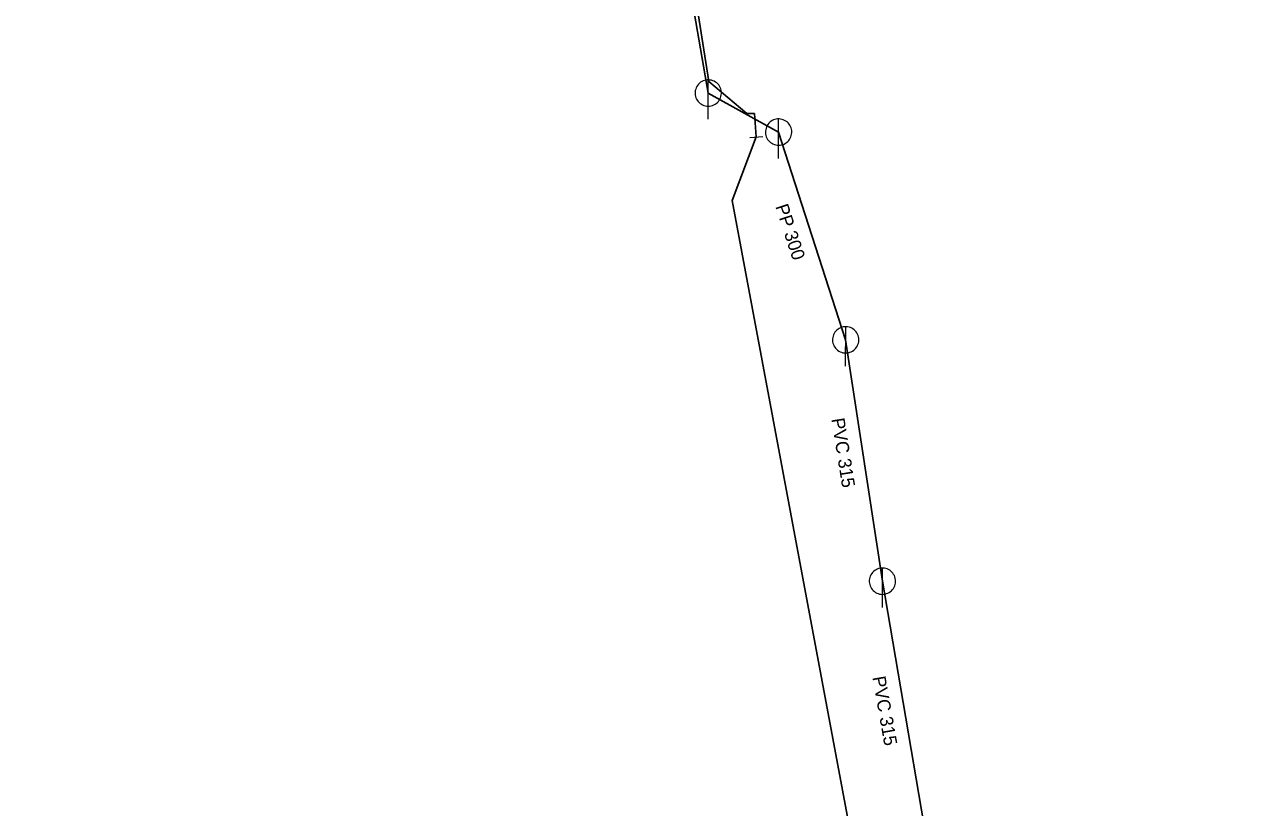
# Model space of a CAD drawing. Extents: x -659250 to -657316, y -997555 to -993684.
# Drawn here: x -658502.1 to -658409.5, y -995010 to -994950.4 of the extents above; entities that cross this region are included whole.
import ezdxf

# ---------------------------------------------------------------- set-up
doc = ezdxf.new("R2010")
doc.units = 0
doc.header["$LTSCALE"] = 0.4
doc.layers.add('1', color=7, linetype='Continuous')
for name, color, linetype, lineweight in [('14', 7, 'Continuous', 25), ('17', 7, 'Continuous', 25), ('22', 7, 'Continuous', 13), ('34', 7, 'Continuous', 13)]:
    doc.layers.add(name, color=color, linetype=linetype, lineweight=lineweight)

msp = doc.modelspace()

# ---------------------------------------------------------------- linework, layer by layer
at = {"layer": '14'}
for points in [[(-658409.53, -994903.399), (-658457.8, -994909.34), (-658457.189, -994911.48), (-658454.529, -994929.98), (-658450.089, -994955.649), (-658444.739, -994958.62), (-658439.64, -994974.42)], [(-658439.64, -994974.42), (-658436.844, -994992.774), (-658433.289, -995013.62), (-658431.245, -995033.039), (-658426.627, -995062.379)]]:
    msp.add_lwpolyline(points, dxfattribs=at)
at = {"layer": '17'}
for points in [[(-658446.439, -994958.989), (-658446.579, -994957.219), (-658447.149, -994957.219), (-658450.04, -994954.771), (-658453.389, -994933.52), (-658453.689, -994929.89), (-658453.989, -994928.93), (-658455.869, -994918.03), (-658456.659, -994911.02)], [(-658502.09, -995031.762), (-658501.043, -995031.363), (-658440.456, -995017.576), (-658438.978, -995017.125), (-658438.346, -995016.918), (-658448.27, -994963.826), (-658446.439, -994958.989)]]:
    msp.add_lwpolyline(points, dxfattribs=at)
at = {"layer": '22'}
for p, q in [((-658450.089, -994957.649), (-658450.088, -994954.649)), ((-658444.739, -994960.62), (-658444.738, -994957.62)), ((-658439.64, -994976.42), (-658439.639, -994973.42)), ((-658436.845, -994994.775), (-658436.844, -994991.775))]:
    msp.add_line(p, q, dxfattribs=at)
for points in [[(-658449.089, -994955.649), (-658449.094, -994955.54), (-658449.112, -994955.432), (-658449.142, -994955.326), (-658449.182, -994955.225), (-658449.234, -994955.128), (-658449.296, -994955.038), (-658449.368, -994954.955), (-658449.448, -994954.881), (-658449.536, -994954.815), (-658449.63, -994954.76), (-658449.73, -994954.715), (-658449.835, -994954.682), (-658449.942, -994954.66), (-658450.051, -994954.65), (-658450.161, -994954.652), (-658450.269, -994954.666), (-658450.376, -994954.691), (-658450.479, -994954.728), (-658450.577, -994954.777), (-658450.669, -994954.835), (-658450.755, -994954.904), (-658450.832, -994954.981), (-658450.901, -994955.067), (-658450.96, -994955.159), (-658451.008, -994955.257), (-658451.045, -994955.36), (-658451.071, -994955.467), (-658451.085, -994955.575), (-658451.088, -994955.685), (-658451.078, -994955.794), (-658451.057, -994955.901), (-658451.023, -994956.005), (-658450.979, -994956.105), (-658450.924, -994956.2), (-658450.858, -994956.288), (-658450.784, -994956.368), (-658450.701, -994956.44), (-658450.611, -994956.502), (-658450.515, -994956.554), (-658450.413, -994956.595), (-658450.308, -994956.625), (-658450.2, -994956.643), (-658450.09, -994956.649), (-658449.981, -994956.643), (-658449.873, -994956.625), (-658449.768, -994956.596), (-658449.666, -994956.555), (-658449.569, -994956.503), (-658449.479, -994956.441), (-658449.396, -994956.37), (-658449.321, -994956.29), (-658449.256, -994956.202), (-658449.2, -994956.108), (-658449.156, -994956.008), (-658449.122, -994955.904), (-658449.1, -994955.796), (-658449.09, -994955.687)], [(-658443.739, -994958.62), (-658443.744, -994958.511), (-658443.762, -994958.403), (-658443.792, -994958.297), (-658443.832, -994958.196), (-658443.884, -994958.099), (-658443.946, -994958.009), (-658444.018, -994957.926), (-658444.098, -994957.852), (-658444.186, -994957.786), (-658444.28, -994957.731), (-658444.38, -994957.686), (-658444.485, -994957.653), (-658444.592, -994957.631), (-658444.701, -994957.621), (-658444.811, -994957.623), (-658444.919, -994957.637), (-658445.026, -994957.662), (-658445.129, -994957.699), (-658445.227, -994957.748), (-658445.319, -994957.806), (-658445.405, -994957.875), (-658445.482, -994957.952), (-658445.551, -994958.038), (-658445.61, -994958.13), (-658445.658, -994958.228), (-658445.695, -994958.331), (-658445.721, -994958.438), (-658445.735, -994958.546), (-658445.738, -994958.656), (-658445.728, -994958.765), (-658445.707, -994958.872), (-658445.673, -994958.976), (-658445.629, -994959.076), (-658445.574, -994959.171), (-658445.508, -994959.259), (-658445.434, -994959.339), (-658445.351, -994959.411), (-658445.261, -994959.473), (-658445.165, -994959.525), (-658445.063, -994959.566), (-658444.958, -994959.596), (-658444.85, -994959.614), (-658444.74, -994959.62), (-658444.631, -994959.614), (-658444.523, -994959.596), (-658444.418, -994959.567), (-658444.316, -994959.526), (-658444.219, -994959.474), (-658444.129, -994959.412), (-658444.046, -994959.341), (-658443.971, -994959.261), (-658443.906, -994959.173), (-658443.85, -994959.079), (-658443.806, -994958.979), (-658443.772, -994958.875), (-658443.75, -994958.767), (-658443.74, -994958.658)], [(-658438.64, -994974.42), (-658438.645, -994974.311), (-658438.663, -994974.203), (-658438.693, -994974.097), (-658438.733, -994973.996), (-658438.785, -994973.899), (-658438.847, -994973.809), (-658438.919, -994973.726), (-658438.999, -994973.652), (-658439.087, -994973.586), (-658439.181, -994973.531), (-658439.281, -994973.486), (-658439.386, -994973.453), (-658439.493, -994973.431), (-658439.602, -994973.421), (-658439.712, -994973.423), (-658439.82, -994973.437), (-658439.927, -994973.462), (-658440.03, -994973.499), (-658440.128, -994973.548), (-658440.22, -994973.606), (-658440.306, -994973.675), (-658440.383, -994973.752), (-658440.452, -994973.838), (-658440.511, -994973.93), (-658440.559, -994974.028), (-658440.596, -994974.131), (-658440.622, -994974.238), (-658440.636, -994974.346), (-658440.639, -994974.456), (-658440.629, -994974.565), (-658440.608, -994974.672), (-658440.574, -994974.776), (-658440.53, -994974.876), (-658440.475, -994974.971), (-658440.409, -994975.059), (-658440.335, -994975.139), (-658440.252, -994975.211), (-658440.162, -994975.273), (-658440.066, -994975.325), (-658439.964, -994975.366), (-658439.859, -994975.396), (-658439.751, -994975.414), (-658439.641, -994975.42), (-658439.532, -994975.414), (-658439.424, -994975.396), (-658439.319, -994975.367), (-658439.217, -994975.326), (-658439.12, -994975.274), (-658439.03, -994975.212), (-658438.947, -994975.141), (-658438.872, -994975.061), (-658438.807, -994974.973), (-658438.751, -994974.879), (-658438.707, -994974.779), (-658438.673, -994974.675), (-658438.651, -994974.567), (-658438.641, -994974.458)], [(-658435.845, -994992.775), (-658435.85, -994992.666), (-658435.868, -994992.558), (-658435.898, -994992.452), (-658435.938, -994992.351), (-658435.99, -994992.254), (-658436.052, -994992.164), (-658436.124, -994992.081), (-658436.204, -994992.007), (-658436.292, -994991.941), (-658436.386, -994991.886), (-658436.486, -994991.841), (-658436.591, -994991.808), (-658436.698, -994991.786), (-658436.807, -994991.776), (-658436.917, -994991.778), (-658437.025, -994991.792), (-658437.132, -994991.817), (-658437.235, -994991.854), (-658437.333, -994991.903), (-658437.425, -994991.961), (-658437.511, -994992.03), (-658437.588, -994992.107), (-658437.657, -994992.193), (-658437.716, -994992.285), (-658437.764, -994992.383), (-658437.801, -994992.486), (-658437.827, -994992.593), (-658437.841, -994992.701), (-658437.844, -994992.811), (-658437.834, -994992.92), (-658437.813, -994993.027), (-658437.779, -994993.131), (-658437.735, -994993.231), (-658437.68, -994993.326), (-658437.614, -994993.414), (-658437.54, -994993.494), (-658437.457, -994993.566), (-658437.367, -994993.628), (-658437.271, -994993.68), (-658437.169, -994993.721), (-658437.064, -994993.751), (-658436.956, -994993.769), (-658436.846, -994993.775), (-658436.737, -994993.769), (-658436.629, -994993.751), (-658436.524, -994993.722), (-658436.422, -994993.681), (-658436.325, -994993.629), (-658436.235, -994993.567), (-658436.152, -994993.496), (-658436.077, -994993.416), (-658436.012, -994993.328), (-658435.956, -994993.234), (-658435.912, -994993.134), (-658435.878, -994993.03), (-658435.856, -994992.922), (-658435.846, -994992.813)]]:
    msp.add_lwpolyline(points, close=True, dxfattribs=at)
at = {"layer": '34'}
msp.add_line((-658446.937, -994959.028), (-658445.94, -994958.95), dxfattribs=at)

# ---------------------------------------------------------------- texts
at = {"layer": '1'}
for s, rotation, p in [('PP 300', 288, (-658445, -994964.274)), ('PVC 315 ', 279, (-658440.731, -994980.436)), ('PVC 315 ', 280, (-658437.612, -995000.08))]:
    msp.add_text(s, height=1, rotation=rotation, dxfattribs=at).set_placement(p)

doc.saveas('drawing.dxf')
